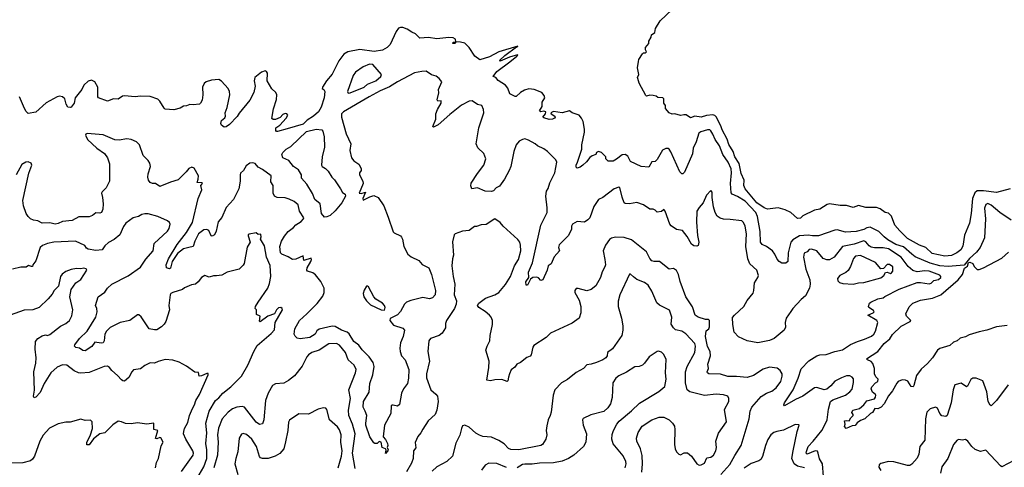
# Model space of a CAD drawing. Extents: x 1771496 to 1971148, y 471553 to 643630.
# Tile 639 of 656: x 1903614 to 1912819, y 537641 to 541826. Entities that reach past the tile are written whole.
import ezdxf

# ---------------------------------------------------------------- set-up
doc = ezdxf.new("R2010")
doc.units = 0

msp = doc.modelspace()

# ---------------------------------------------------------------- linework, layer by layer
at = {"layer": '0CON10XD'}
for points in [[(1912874.7, 540244.7), (1912745, 540209.8), (1912625, 540226.7), (1912565.3, 540224.7), (1912542.9, 540207.1), (1912521.8, 540155), (1912508, 540015), (1912492.5, 539925), (1912447.9, 539812.1), (1912430.3, 539710.3), (1912413.5, 539675), (1912375, 539647.2), (1912325, 539622.1), (1912264, 539616), (1912145, 539640.3), (1912084.8, 539694.8), (1912025, 539717.8), (1911915, 539780.4), (1911840.8, 539850.8), (1911796.7, 539905), (1911765, 539990.8), (1911735, 540017.1), (1911705, 540024.2), (1911658.3, 540058.3), (1911625, 540071.1), (1911525, 540070), (1911455, 540088), (1911405, 540070), (1911345, 540088), (1911285, 540088.6), (1911184.1, 540104.1), (1911161.7, 540098.3), (1911095, 540053.8), (1911045, 540045.8), (1910936.8, 539993.2), (1910915, 539971.9), (1910885, 539968.1), (1910822.5, 540025), (1910769.5, 540049.5), (1910705, 540066.2), (1910605, 540054.2), (1910575, 540065.8), (1910505, 540113.1), (1910395.4, 540245), (1910384.6, 540275.4), (1910385.5, 540325), (1910357.3, 540387.3), (1910340.2, 540480.2), (1910300.8, 540545), (1910284.6, 540595), (1910245, 540660.6), (1910227.7, 540707.7), (1910180, 540795), (1910168.1, 540835), (1910125, 540917.8), (1910111.5, 540931.5), (1910095, 540936.2), (1910035, 540931.8), (1909985, 540915.5), (1909925, 540922.9), (1909885, 540910), (1909845, 540936.2), (1909824, 540936), (1909795, 540931.2), (1909735, 540946.7), (1909715, 540942.5), (1909686.1, 540956.1), (1909652.5, 540995), (1909652.5, 541025), (1909637, 541047), (1909637, 541087), (1909627, 541097), (1909578.3, 541098.3), (1909565, 541110), (1909535, 541116.7), (1909505, 541120), (1909475, 541112.5), (1909467, 541117), (1909405, 541232.5), (1909392, 541275), (1909390, 541285), (1909401.4, 541315), (1909390.9, 541375), (1909398.9, 541435), (1909403.6, 541455), (1909435, 541506.7), (1909445, 541516.2), (1909465, 541516.2), (1909473.8, 541525), (1909463.8, 541545), (1909466, 541565), (1909496.6, 541603.4), (1909496.9, 541625), (1909517.5, 541662.5), (1909520, 541685), (1909552.2, 541707.8), (1909557.1, 541745), (1909600.5, 541815), (1909715, 541922.9)], [(1909902.5, 540572.5), (1909827.9, 540402.1), (1909815, 540386.2), (1909805, 540386.2), (1909784.5, 540404.5), (1909701.2, 540591.2), (1909685.9, 540615.9), (1909675, 540621.2), (1909655, 540621.2), (1909623, 540607), (1909575, 540518.8), (1909555, 540500), (1909525, 540496.7), (1909495, 540446.2), (1909425, 540454), (1909325, 540501.2), (1909299.1, 540549.1), (1909275, 540567.1), (1909245, 540564), (1909195, 540522), (1909162.5, 540505), (1909115, 540503.8), (1909094.1, 540524.1), (1909092.5, 540545), (1909052.5, 540585), (1909025, 540592.5), (1909007.5, 540585), (1909000, 540565), (1908965, 540553.3), (1908945, 540536.7), (1908914.2, 540495.8), (1908880, 540465), (1908852.9, 540447.1), (1908825, 540438.8), (1908815.8, 540445.8), (1908815.5, 540465), (1908830.4, 540495), (1908868.8, 540615), (1908868, 540655), (1908894, 540775), (1908893.9, 540803.9), (1908882.5, 540875), (1908866.6, 540906.6), (1908845, 540932), (1908780, 540955), (1908755, 540972.5), (1908685, 540956.7), (1908605, 540968), (1908580, 540955), (1908582.5, 540945), (1908617.5, 540925), (1908620, 540915), (1908613, 540907), (1908595, 540897.5), (1908565, 540893.3), (1908515, 540907.5), (1908503.3, 540915), (1908530, 540945), (1908532.5, 540965), (1908515, 540970), (1908485, 540964), (1908473.8, 540975), (1908497.5, 541015), (1908497.5, 541055), (1908523.3, 541095), (1908518.3, 541118.3), (1908495, 541146.2), (1908422.7, 541172.7), (1908375, 541178.9), (1908332.8, 541167.2), (1908295, 541144.2), (1908255, 541107.5), (1908245, 541106.7), (1908195, 541132.5), (1908176.2, 541186.2), (1908155, 541212.9), (1908088.3, 541258.3), (1908065, 541286.7), (1908040, 541295), (1908075, 541342.9), (1908196.6, 541433.4), (1908263.3, 541485), (1908272.5, 541495), (1908268.8, 541498.8), (1908193.8, 541476.2), (1908105, 541437.5), (1908100, 541445), (1908148.7, 541491.3), (1908257.5, 541572.5), (1908270, 541575), (1908270, 541580), (1908095, 541525.8), (1908005, 541479.5), (1907915, 541450.8), (1907870, 541485), (1907815, 541566), (1907775.5, 541605.5), (1907735, 541617.5), (1907690, 541620), (1907685, 541602.5), (1907665, 541602.5), (1907667.5, 541615), (1907690, 541620), (1907687.5, 541645), (1907667.5, 541655), (1907625, 541658.9), (1907515, 541648.2), (1907435, 541660), (1907355, 541652.9), (1907315, 541692.7), (1907278.9, 541708.9), (1907237.7, 541737.7), (1907195, 541753.8), (1907175, 541754.5), (1907154.1, 541745.9), (1907133, 541717), (1907078.5, 541595), (1907048.5, 541565), (1907005, 541540), (1906927.6, 541527.6), (1906795, 541548.2), (1906683.1, 541526.9), (1906644.7, 541505.3), (1906598.1, 541441.9), (1906534.6, 541315.4), (1906481.4, 541255), (1906446.2, 541195), (1906443, 541183), (1906457.5, 541175), (1906465.8, 541155.8), (1906459.4, 541095), (1906433.2, 541006.8), (1906407.3, 540965), (1906361.5, 540925), (1906302.6, 540887.4), (1906265, 540849.8), (1906115, 540804.6), (1906025, 540781.4), (1906015, 540781.2), (1906008.8, 540788.8), (1906008.6, 540815), (1906045, 540841.1), (1906105.6, 540904.4), (1906120, 540935), (1906112.5, 540945), (1906095, 540948.8), (1906075, 540938.4), (1906049.5, 540910.5), (1906004.5, 540894.5), (1905983.1, 540893.1), (1905972.3, 540902.3), (1905987, 540993), (1906015, 541080), (1906018.6, 541125), (1906008.6, 541145), (1905970.9, 541180.9), (1905926.9, 541255), (1905930, 541325), (1905921.2, 541341.2), (1905908, 541348), (1905875, 541334.3), (1905812.9, 541285), (1905805.8, 541255.8), (1905814.3, 541205), (1905804, 541145), (1905765, 541072.5), (1905665, 540952.9), (1905648.7, 540921.3), (1905575, 540845.8), (1905545, 540824.2), (1905525, 540822.5), (1905500.7, 540840.7), (1905494.2, 540854.2), (1905502, 540885), (1905530.9, 540909.1), (1905539.2, 540925), (1905534.4, 540955), (1905554.2, 541005), (1905579.4, 541125), (1905575.8, 541155), (1905561.7, 541181.7), (1905500, 541250), (1905475, 541265.6), (1905408, 541262), (1905356.7, 541245), (1905339.7, 541230.3), (1905324.4, 541195), (1905327.5, 541125), (1905320, 541075), (1905306, 541045), (1905295, 541036.2), (1905235, 541029.1), (1905205, 541032.7), (1905175, 541019.4), (1905145, 541017.5), (1905115, 540998), (1905055, 540982.5), (1904975, 540990), (1904965, 540997.5), (1904924, 541065), (1904905, 541083.8), (1904835, 541108.1), (1904745, 541112), (1904693.8, 541103.8), (1904595, 541115.8), (1904575, 541110), (1904535, 541084.4), (1904492.3, 541087.7), (1904434.5, 541064.5), (1904351.2, 541095), (1904346.1, 541106.1), (1904344.2, 541195), (1904315.4, 541245.4), (1904285, 541260.8), (1904255, 541252), (1904213.8, 541215), (1904193.8, 541175), (1904133, 541097), (1904122.2, 541045), (1904095, 541008.8), (1904085, 541003.8), (1904065, 541008.8), (1904047.5, 541035), (1904036.4, 541086.4), (1904014.5, 541104.5), (1903985, 541110.6), (1903965, 541105.6), (1903860.5, 541049.5), (1903765, 540962.9), (1903695, 540950), (1903675, 540968), (1903658.1, 540995), (1903613.3, 541105)], [(1906685, 541139.2), (1906705, 541143.1), (1906833.9, 541196.1), (1906865, 541223.1), (1906942.3, 541255), (1906991.5, 541295), (1906997.5, 541315), (1906915, 541406.2), (1906885, 541410.3), (1906825, 541384.3), (1906753.9, 541335), (1906731.1, 541305), (1906678.1, 541155), (1906685, 541139.2)], [(1911130, 537555), (1911120.6, 537675), (1911090.2, 537720.2), (1911080, 537775), (1911071.2, 537791.2), (1911051.2, 537795), (1910975, 537764.5), (1910967.5, 537775), (1910968.2, 537788.2), (1910983.8, 537835), (1911032.7, 537885), (1911113.1, 537986.9), (1911135.4, 538025), (1911161.6, 538085), (1911173.9, 538185), (1911195.5, 538255), (1911216.7, 538273.3), (1911335, 538316.2), (1911375, 538345.5), (1911395, 538372.5), (1911410.4, 538435), (1911408.2, 538468.2), (1911398, 538485), (1911375.5, 538495.5), (1911345, 538495.5), (1911298, 538478), (1911235, 538445.7), (1911197.6, 538402.4), (1911159.5, 538370.5), (1911135, 538366.9), (1911065, 538387.1), (1911045, 538383.3), (1910934.4, 538305), (1910866, 538274), (1910765, 538216.2), (1910759.2, 538225), (1910762.5, 538245), (1910843.7, 538366.3), (1910892.7, 538475), (1910919.1, 538560.9), (1910992.8, 538637.2), (1911066.2, 538685), (1911095, 538692.2), (1911155, 538694.6), (1911234.8, 538725.2), (1911305, 538740.9), (1911381.5, 538788.5), (1911445, 538817.3), (1911512.1, 538837.9), (1911576, 538866), (1911598.8, 538885), (1911615.4, 538915), (1911636.7, 538995), (1911626.9, 539015), (1911542.5, 539065), (1911593.3, 539085), (1911601.2, 539095), (1911596.7, 539106.7), (1911551.2, 539135), (1911548.8, 539145), (1911560, 539175), (1911570, 539185), (1911635, 539217.3), (1911685, 539226), (1911700.9, 539239.1), (1911835, 539306.2), (1912005, 539369.4), (1912035, 539370.5), (1912115, 539356.7), (1912135, 539364.3), (1912160.9, 539389.1), (1912205, 539395.7), (1912225.5, 539415), (1912226.2, 539426.2), (1912216.9, 539436.9), (1912115, 539474.6), (1912075, 539479.1), (1912005, 539467.9), (1911965, 539480.4), (1911919.8, 539519.8), (1911855.9, 539605), (1911735, 539684.8), (1911686.7, 539693.3), (1911605, 539691.8), (1911575, 539699.2), (1911555, 539711.5), (1911525, 539749.2), (1911505, 539757.1), (1911415, 539727.2), (1911305.7, 539705), (1911226.9, 539605), (1911185, 539581.1), (1911161.1, 539581.1), (1911125, 539592.2), (1911065, 539663.6), (1911015, 539682), (1910995, 539678.9), (1910977.1, 539655), (1910947.4, 539642.6), (1910940.9, 539605), (1910962.8, 539492.8), (1911002.2, 539395), (1911004.5, 539355), (1910997.8, 539315), (1910961.4, 539245), (1910919.1, 539210.9), (1910841.2, 539125), (1910823, 539097), (1910780, 539035), (1910770, 538995), (1910773, 538953), (1910761.2, 538925), (1910666.2, 538845), (1910625, 538828.1), (1910514.2, 538804.2), (1910415, 538822.5), (1910335, 538861.2), (1910292.5, 538905), (1910279.5, 538975), (1910278.9, 539041.1), (1910296, 539065), (1910384.3, 539145), (1910415, 539200), (1910469.7, 539270.3), (1910478.6, 539295), (1910484.4, 539365), (1910515.4, 539414.6), (1910519.4, 539435), (1910505, 539483.8), (1910441.4, 539545), (1910421.4, 539591.4), (1910403.2, 539705), (1910408.4, 539825), (1910397.3, 539895), (1910381.1, 539931.1), (1910365, 539944.3), (1910255, 539959.1), (1910195, 539960), (1910161.1, 539971.1), (1910135, 539990.8), (1910114.6, 540024.6), (1910100, 540075), (1910087.1, 540165), (1910086.7, 540215), (1910075, 540230), (1910033.8, 540185), (1910002.9, 540115), (1909965, 540070), (1909944.6, 540035), (1909942, 539932), (1909952, 539808), (1909964, 539745), (1909956.1, 539713.9), (1909945, 539707.5), (1909915, 539712), (1909895, 539726), (1909855, 539798), (1909810, 539855), (1909754.6, 539864.6), (1909705, 539898.8), (1909692.5, 539915), (1909647.1, 540035), (1909635, 540051.2), (1909615, 540034), (1909575, 540026.2), (1909555.5, 540045.5), (1909535, 540054.2), (1909505, 540053.8), (1909444.5, 540094.5), (1909385, 540117.5), (1909313.9, 540106.1), (1909275, 540106.7), (1909263.8, 540115), (1909245.9, 540165.9), (1909226.1, 540256.1), (1909215, 540260), (1909172.5, 540245), (1909066.7, 540165), (1909025, 540146.2), (1908980.7, 540079.3), (1908945.6, 539974.4), (1908926.7, 539955), (1908895, 539934.2), (1908825, 539940.6), (1908780.6, 539915), (1908772.5, 539895), (1908771.4, 539865), (1908742.5, 539805), (1908657.3, 539722.7), (1908651.2, 539695), (1908661.2, 539665), (1908611.3, 539608.7), (1908584.2, 539545), (1908553.8, 539525), (1908543.8, 539485), (1908505, 539393.8), (1908485, 539386.7), (1908465, 539412.5), (1908449.3, 539419.3), (1908412.5, 539415), (1908390, 539400), (1908360, 539345), (1908350, 539345), (1908346.7, 539375), (1908374, 539415), (1908371.2, 539465), (1908408, 539552), (1908486.2, 539905), (1908543.9, 540025), (1908546.1, 540066.1), (1908533.8, 540175), (1908538.3, 540221.7), (1908555, 540248.8), (1908570, 540300), (1908616.4, 540395), (1908636, 540495), (1908627.5, 540515), (1908548.8, 540595), (1908515, 540618.8), (1908455.8, 540645.8), (1908433.3, 540665), (1908370.3, 540700.3), (1908335, 540711.2), (1908314.1, 540705.9), (1908285, 540691.2), (1908256, 540655), (1908234.3, 540595), (1908207.1, 540455), (1908191.4, 540415), (1908148, 540335), (1908099.5, 540270.5), (1908067, 540253), (1908045, 540226.7), (1908025, 540220), (1907965, 540224.2), (1907895, 540254.2), (1907842.5, 540245), (1907832.3, 540272.3), (1907835, 540297.5), (1907895, 540388.8), (1907954.3, 540465), (1907972.9, 540525), (1907953.6, 540573.6), (1907896.6, 540626.6), (1907882.5, 540665), (1907905.8, 540815), (1907953.3, 540955), (1907951.2, 540985), (1907933.6, 541023.6), (1907895, 541033.3), (1907845, 541066), (1907815, 541065.5), (1907745, 541025.7), (1907635, 540940.8), (1907525, 540844.6), (1907481.2, 540821.2), (1907477.5, 540827.5), (1907505.7, 540895), (1907504.4, 540945), (1907519.6, 540985), (1907554.2, 541045), (1907555, 541066.7), (1907523.8, 541063.8), (1907516.7, 541076.7), (1907533.6, 541143.6), (1907529.2, 541175), (1907559.2, 541245), (1907535, 541276.2), (1907506.6, 541296.6), (1907465, 541311.2), (1907415, 541343.8), (1907373, 541343), (1907305, 541329.7), (1907145, 541244.5), (1907071.8, 541198.2), (1906985, 541161.9), (1906881.8, 541105), (1906641.3, 540965), (1906622.8, 540945), (1906624, 540914), (1906665, 540760), (1906711.4, 540665), (1906702.1, 540602.1), (1906716, 540536), (1906737.9, 540507.9), (1906785.6, 540475), (1906807.1, 540435), (1906805, 540417.5), (1906792, 540395), (1906790.8, 540375), (1906822.2, 540315), (1906825.6, 540295), (1906787.5, 540205), (1906805, 540201.2), (1906846.7, 540215), (1906822, 540155), (1906825, 540137.5), (1906889.1, 540170.9), (1906925, 540182.5), (1906965, 540164), (1907018.6, 540085), (1907058.7, 539978.7), (1907105, 539843.3), (1907115, 539832), (1907174.2, 539804.2), (1907185, 539793.3), (1907194, 539775), (1907204, 539705), (1907243.3, 539633.3), (1907275, 539607.5), (1907346.7, 539575), (1907377.1, 539537.1), (1907438, 539505), (1907462.5, 539445), (1907501.5, 539295), (1907497.6, 539252.4), (1907472.5, 539225), (1907445, 539216), (1907382.7, 539227.3), (1907269.4, 539200.6), (1907230, 539185), (1907212.4, 539167.6), (1907173, 539097), (1907145, 539066.2), (1907076.7, 539033.3), (1907073.8, 539015), (1907108.7, 538968.7), (1907195, 538940.8), (1907212, 538925), (1907198.1, 538865), (1907174.6, 538805.4)], [(1907174.6, 538805.4), (1907166.7, 538755), (1907170.5, 538725), (1907183.3, 538685), (1907216.7, 538645), (1907253.1, 538555), (1907250.5, 538475), (1907238.9, 538425), (1907202, 538375), (1907182.9, 538335), (1907165, 538228.8), (1907145, 538211.4), (1907105, 538223.3), (1907095, 538223.3), (1907086.7, 538215), (1907083.3, 538145), (1907023.5, 538035), (1907012.5, 537925), (1907035, 537900), (1907054, 537865), (1907056.7, 537845), (1907050, 537825), (1907060, 537805), (1907056.7, 537795), (1907035, 537770), (1907041.7, 537801.7), (1907032.5, 537812.5), (1907003.3, 537825), (1906992.5, 537875), (1906975, 537882.5), (1906955, 537864), (1906935, 537863.8), (1906925, 537870), (1906887.1, 537925), (1906851.2, 538035), (1906849.1, 538055), (1906860.8, 538125), (1906844.5, 538165), (1906824.5, 538205), (1906826.9, 538255), (1906881.9, 538345), (1906887.9, 538425), (1906916.1, 538505), (1906928.7, 538585), (1906919.7, 538619.7), (1906880.9, 538675), (1906815, 538738.5), (1906784.3, 538784.3), (1906738.7, 538818.7), (1906695, 538890.7), (1906675, 538905.8), (1906624, 538924), (1906565, 538958.5), (1906535, 538961.2), (1906415, 538932.3), (1906393.2, 538916.8), (1906375, 538884.5), (1906326.5, 538853.5), (1906235, 538841.8), (1906209.5, 538849.5), (1906188.5, 538868.5), (1906180.5, 538885), (1906186.5, 538935), (1906229.1, 539015), (1906297.5, 539075), (1906395, 539171.5), (1906448.2, 539241.8), (1906459.3, 539275), (1906461, 539315), (1906429.4, 539379.4), (1906380.1, 539440.1), (1906355, 539460.7), (1906305, 539474.6), (1906297.9, 539485), (1906302.3, 539505), (1906336, 539566), (1906341.2, 539585), (1906337.7, 539597.7), (1906270, 539575), (1906265, 539618.8), (1906195, 539586), (1906165, 539585.2), (1906125, 539608.7), (1906065, 539632.5), (1906053.8, 539645), (1906047.7, 539705), (1906062.1, 539755), (1906089.2, 539800.8), (1906124.2, 539845), (1906175.3, 539884.7), (1906195, 539907.5), (1906245, 539940), (1906267.1, 539965), (1906269.2, 539975), (1906229.1, 540035), (1906216.9, 540095), (1906180, 540125), (1906133.1, 540146.9), (1906095, 540160.7), (1906022.5, 540162.5), (1905995, 540176.2), (1905983.9, 540203.9), (1905983.3, 540275), (1905961.7, 540311.7), (1905966.2, 540365), (1905885, 540426.2), (1905845, 540447.5), (1905815, 540482.5), (1905795, 540488.8), (1905765, 540483.8), (1905731.3, 540458.7), (1905706.7, 540415), (1905680, 540390), (1905674.3, 540375), (1905675.5, 540315), (1905661.8, 540245), (1905612.5, 540145), (1905545, 540069.2), (1905505, 539976), (1905470, 539935), (1905449.8, 539850.2), (1905435, 539816), (1905415, 539801.2), (1905405, 539806.7), (1905382.9, 539855), (1905365, 539865.4), (1905335, 539860.9), (1905284.6, 539825), (1905251.5, 539755), (1905235.9, 539704.1), (1905195, 539695.4), (1905145.9, 539684.1), (1905089.9, 539640.1), (1905039.1, 539565), (1905025, 539503.8), (1905015, 539496.7), (1904987, 539507), (1904984.1, 539534.1), (1905005, 539588.8), (1905085.5, 539725), (1905173.8, 539836.2), (1905229.1, 539930.9), (1905281.5, 540155), (1905316.4, 540235), (1905307.5, 540275), (1905322.5, 540295), (1905320, 540300), (1905273, 540303), (1905284.3, 540335), (1905287.3, 540367.3), (1905245, 540437.5), (1905225, 540446.7), (1905195, 540436.2), (1905171.2, 540405), (1905095, 540330), (1905025, 540306.2), (1904925, 540268), (1904885, 540294.2), (1904855, 540296.2), (1904833.8, 540305), (1904820, 540325), (1904811.2, 540355), (1904813.9, 540386.1), (1904836.7, 540455), (1904830, 540485), (1904815, 540510), (1904767.7, 540557.7), (1904735.8, 540655), (1904705, 540684.2), (1904657.5, 540705), (1904615, 540712.9), (1904545, 540700), (1904505, 540702.2), (1904395, 540751.1), (1904245, 540762.5), (1904233.6, 540756.4), (1904230, 540745), (1904246.7, 540705), (1904335.9, 540625.9), (1904405.9, 540575.9), (1904436.7, 540535), (1904455, 540480), (1904454, 540315), (1904423.8, 540255), (1904385, 540217.5), (1904380, 540205), (1904390, 540165), (1904393.3, 540105), (1904392.5, 540055), (1904378, 540022), (1904365, 540016.7), (1904325, 540020), (1904293.6, 539996.4), (1904265, 539984.2), (1904168.3, 539981.7), (1904105, 539948), (1904015, 539938), (1903975, 539920), (1903945.7, 539914.3), (1903895, 539925.7), (1903824.7, 539924.7), (1903785, 539944.5), (1903745, 539950.8), (1903716.7, 539965), (1903693.8, 539985), (1903676, 540015), (1903651.1, 540085), (1903642.9, 540135), (1903698.3, 540391.7), (1903729.2, 540465), (1903721.2, 540485), (1903694.2, 540495.8), (1903672.5, 540495), (1903635, 540473.8), (1903582.5, 540375)], [(1906465, 539980), (1906436.2, 540015), (1906424.3, 540104.3), (1906372.5, 540145), (1906352.1, 540202.1), (1906299.8, 540289.8), (1906248.8, 540345), (1906248.9, 540375), (1906222, 540422), (1906175, 540453.1), (1906130.3, 540510.3), (1906073.8, 540535), (1906064.2, 540565), (1906074, 540585), (1906104.4, 540615), (1906148.3, 540641.7), (1906295, 540780.2), (1906385, 540801.8), (1906437.5, 540797.5), (1906447.5, 540785), (1906461.3, 540731.3), (1906464.5, 540635), (1906441.2, 540545), (1906436, 540465), (1906443.2, 540453.2), (1906473.3, 540435), (1906499.6, 540409.6), (1906533.1, 540355), (1906557.6, 540327.6), (1906614.5, 540245), (1906630.9, 540210.9), (1906656, 540195), (1906660.6, 540175), (1906625, 540113.8), (1906565, 540039.6), (1906518.2, 539995), (1906485, 539982.2), (1906465, 539980)], [(1912883.2, 539953.2), (1912777.5, 540025), (1912695, 540092.2), (1912665, 540108.1), (1912645, 540096.9), (1912633.8, 540065), (1912643.8, 539965), (1912635, 539788), (1912594, 539696), (1912557.8, 539652.2), (1912494.3, 539595), (1912445, 539532.5), (1912295, 539519), (1912215, 539526), (1912125, 539549.6), (1911985, 539608.2), (1911955, 539633.9), (1911875, 539701.6), (1911805, 539724.8), (1911729.2, 539769.2), (1911695, 539794.6), (1911645, 539846.1), (1911565, 539885.5), (1911535, 539881.3), (1911505, 539864.7), (1911435, 539845.9), (1911335, 539838.9), (1911255, 539860), (1911235, 539859.4), (1911082.5, 539805), (1911025, 539804.6), (1910985, 539811.5), (1910903.5, 539806.5), (1910841.9, 539768.1), (1910823.1, 539745), (1910797.1, 539645), (1910794.1, 539565), (1910775, 539549.6), (1910739.6, 539549.6), (1910714.4, 539565), (1910696.4, 539586.4), (1910674.4, 539635), (1910652.9, 539665), (1910595, 539705.8), (1910555, 539724.3), (1910539.4, 539745), (1910535.4, 539845), (1910510.3, 539985), (1910494.8, 540025), (1910395, 540128.1), (1910325, 540173.2), (1910276, 540195), (1910266.8, 540206.8), (1910259.8, 540295), (1910269.8, 540395), (1910265, 540432.9), (1910236.8, 540495), (1910188.1, 540565), (1910157, 540647), (1910116.4, 540705), (1910095.3, 540755), (1910075, 540785.6), (1910065, 540795.5), (1910045, 540797.8), (1909982.2, 540777.8), (1909964.6, 540765), (1909939.1, 540685), (1909910.9, 540625), (1909902.5, 540572.5)], [(1905513.1, 538335), (1905587.5, 538395), (1905687, 538493), (1905748.2, 538595), (1905802.7, 538725), (1905835, 538778.6), (1905965, 538892.5), (1905995, 538927.5), (1906003.1, 538995), (1906071.2, 539115), (1906066.7, 539125), (1906054.1, 539134.1), (1906035, 539132.9), (1906014.5, 539115), (1905995.3, 539074.7), (1905935.6, 539054.4), (1905862, 539002), (1905857, 539007), (1905863.3, 539053.3), (1905828.8, 539068.8), (1905826.7, 539115), (1905816.2, 539126.2), (1905819.4, 539145), (1905844.1, 539185), (1905935.1, 539314.9), (1905949.1, 539360.9), (1905963.4, 539425), (1905955, 539527.5), (1905922.9, 539605), (1905901.7, 539711.7), (1905866.7, 539775), (1905871.2, 539795), (1905867.7, 539817.7), (1905865, 539822.5), (1905845, 539817.5), (1905825, 539832.5), (1905758.3, 539821.7), (1905750, 539815), (1905750, 539805), (1905767.5, 539745), (1905740.7, 539699.3), (1905713, 539547), (1905705, 539530), (1905667, 539493), (1905555, 539466.2), (1905505, 539437.5), (1905455, 539430), (1905425, 539432.5), (1905385, 539420), (1905345, 539433.3), (1905313.3, 539415), (1905283.3, 539375), (1905257, 539353), (1905221.3, 539348.7), (1905155, 539320), (1905135, 539302.5), (1905045, 539276.2), (1905027.5, 539265), (1905021.2, 539255), (1905009.4, 539155), (1905015.7, 539115), (1904981.4, 539005), (1904965, 538978), (1904940, 538955), (1904895, 538927.8), (1904875, 538925.6), (1904825, 538935.7), (1904749.1, 539049.1), (1904728, 539068), (1904715, 539066.2), (1904645, 539012.9), (1904555, 538994.4), (1904460.2, 538949.8), (1904426.5, 538913.5), (1904410.5, 538885), (1904403.1, 538825), (1904394.3, 538805.7), (1904376.9, 538803.1), (1904317.5, 538812.5), (1904288.3, 538771.7), (1904225, 538731.2), (1904205, 538733.8), (1904175, 538754.2), (1904140.6, 538760.6), (1904128, 538775), (1904130, 538785), (1904173.3, 538845), (1904244.7, 538915.3), (1904326.9, 539045), (1904339.2, 539095), (1904336, 539125), (1904324.4, 539155), (1904348.9, 539235), (1904411.1, 539278.9), (1904433.8, 539316.2), (1904475, 539353.1), (1904629.2, 539430.8), (1904745, 539513.3), (1904795, 539586.9), (1904863.5, 539665), (1904871.5, 539735), (1904995, 539848.6), (1905010.6, 539875), (1905020, 539915), (1905015, 539928.8), (1904994.6, 539944.6), (1904904.7, 539984.7), (1904815, 540011.5), (1904785, 540012.3), (1904756, 540005), (1904723.6, 539986.4), (1904674.5, 539975), (1904606.9, 539923.1), (1904585, 539892.5), (1904550, 539815), (1904497.6, 539772.4), (1904445, 539743.5), (1904411.7, 539711.7), (1904384.5, 539675.5), (1904325, 539667.5), (1904255, 539679.6), (1904239.7, 539689.7), (1904224, 539714), (1904135.4, 539755.4), (1903935, 539745.8), (1903875, 539734.1), (1903827.5, 539715), (1903805.6, 539695), (1903765, 539572.5), (1903736.7, 539535), (1903735, 539520), (1903725, 539517.5), (1903697, 539527), (1903675, 539512.5), (1903623.6, 539513.6), (1903547.5, 539495)], [(1910168.1, 537575), (1910253.8, 537666.2), (1910298.1, 537751.9), (1910360, 537845), (1910433.3, 538095), (1910442.5, 538165), (1910458.1, 538205), (1910545, 538304.4), (1910595, 538334.4), (1910645, 538353.3), (1910687.1, 538382.9), (1910729.5, 538445), (1910743, 538493), (1910741.9, 538515), (1910724.3, 538545), (1910696.9, 538566.9), (1910625, 538577.1), (1910565, 538558.6), (1910475, 538498.9), (1910415, 538481.5), (1910315, 538490), (1910235, 538489.1), (1910165, 538511.1), (1910055.9, 538515.9), (1910044.2, 538524.2), (1910041.2, 538535), (1910052.9, 538565), (1910047.8, 538605), (1910072, 538682), (1910069.3, 538725), (1910045, 538770.8), (1910024.5, 538865), (1910032.1, 538917.9), (1910055.4, 538934.6), (1910064.3, 538955), (1910064, 539014), (1910053.8, 539023.8), (1910025, 539024.4), (1909956.7, 539045), (1909929.4, 539065), (1909902.4, 539142.4), (1909841.8, 539235), (1909788.1, 539378.1), (1909772.5, 539445), (1909755, 539480), (1909725, 539499.2), (1909685, 539492.5), (1909595, 539564.2), (1909545, 539564.3), (1909525, 539570.8), (1909504.4, 539595), (1909472.9, 539655), (1909335, 539767.1), (1909265, 539788.5), (1909185, 539791.9), (1909145.6, 539784.4), (1909128.7, 539771.3), (1909091.7, 539718.3), (1909069.2, 539665), (1909084.4, 539585), (1909089.4, 539535), (1909085.7, 539515), (1909060.4, 539469.6), (1909043.6, 539416.4), (1909001.7, 539338.3), (1908955.9, 539304.1), (1908915, 539290), (1908835, 539312.5), (1908815, 539312.5), (1908802.5, 539295), (1908802.5, 539275), (1908843.9, 539203.9), (1908858.8, 539145), (1908861.2, 539085), (1908843.8, 539035), (1908779.7, 538990.3), (1908576.7, 538895), (1908535, 538855.8), (1908421.2, 538778.8), (1908412, 538765), (1908396, 538694), (1908385, 538680), (1908355, 538666.7), (1908297.5, 538622.5), (1908263.3, 538606.7), (1908241.5, 538578.5), (1908207.6, 538552.4), (1908194, 538514), (1908182.9, 538485), (1908178.8, 538451.2), (1908170, 538445), (1908121.7, 538461.7), (1908055, 538460.6), (1908015, 538448.6), (1907980, 538455), (1908000.8, 538575), (1908003.9, 538633.9), (1907972.5, 538735), (1907983.1, 538775), (1908009.1, 538825), (1908011.5, 538875), (1908032.9, 538975), (1908033.8, 539013.8), (1908023.3, 539045), (1908006.9, 539065), (1907965, 539099.4), (1907906.2, 539135), (1907893.8, 539155), (1907906.2, 539175), (1907967.9, 539222.1), (1908055, 539253.6), (1908093.6, 539276.4), (1908155, 539348.9), (1908203.1, 539425), (1908240.8, 539525), (1908276.1, 539585), (1908298, 539665), (1908297.4, 539717.4), (1908290.6, 539745), (1908271.7, 539771.7), (1908134.3, 539894.3), (1908105, 539928.8), (1908055, 539963.3), (1907975, 539910), (1907927, 539907), (1907885, 539891.2), (1907865, 539892), (1907815, 539856.7), (1907755, 539849.2), (1907686.1, 539823.9), (1907676.7, 539815), (1907659.5, 539750.5), (1907670, 539625), (1907659.2, 539590.8), (1907655.6, 539525), (1907665.6, 539425), (1907682.2, 539355), (1907677.1, 539255), (1907697.6, 539197.6), (1907695.6, 539165), (1907678.1, 539125), (1907604, 539015), (1907593.8, 538985), (1907593.8, 538945), (1907563.4, 538896.6), (1907536.7, 538875), (1907453.3, 538845), (1907437.7, 538822.3), (1907430.6, 538725), (1907444, 538635), (1907417.3, 538515), (1907418, 538478), (1907459.1, 538365), (1907505.7, 538325), (1907519.2, 538305), (1907525.8, 538255.8), (1907514.2, 538174.2), (1907498.6, 538135), (1907432.5, 538075), (1907381.7, 537998.3), (1907365, 537962.5), (1907335, 537930), (1907312.8, 537872.8), (1907316.5, 537823.5), (1907294.6, 537795), (1907292.3, 537725), (1907278.6, 537681.4), (1907230.2, 537599.8)], [(1911405, 539354.2), (1911454.2, 539365.8), (1911505, 539368.6), (1911665, 539411.8), (1911691.1, 539435), (1911708, 539462), (1911725, 539464.2), (1911755, 539454.4), (1911765, 539458), (1911776, 539475), (1911777.5, 539515), (1911746.9, 539536.9), (1911725, 539538.6), (1911690.7, 539499.3), (1911665, 539497.7), (1911615, 539557.1), (1911475, 539620), (1911428.8, 539615), (1911410, 539595), (1911380.5, 539519.5), (1911357.9, 539482.1), (1911337, 539463), (1911280, 539435), (1911258.8, 539405), (1911263.3, 539385), (1911278.3, 539368.3), (1911310.5, 539360.5), (1911405, 539354.2)], [(1912846.1, 538966.1), (1912745, 538954), (1912655, 538924.4), (1912585, 538909.4), (1912491.2, 538878.8), (1912455, 538860), (1912405, 538850), (1912377.5, 538825), (1912345, 538812), (1912309.1, 538780.9), (1912215, 538752), (1912195, 538736.2), (1912147.5, 538665), (1912099.7, 538610.3), (1912040.9, 538559.1), (1911999.1, 538500.9), (1911973.8, 538405), (1911966.2, 538395), (1911948.3, 538398.3), (1911915.7, 538445.7), (1911895.7, 538455.7), (1911865, 538458.6), (1911827.9, 538442.1), (1911813.5, 538426.5), (1911774.3, 538355), (1911735, 538310), (1911696.7, 538235), (1911666.9, 538203.1), (1911635, 538188.9), (1911608.8, 538191.2), (1911587.5, 538155), (1911566.5, 538143.5), (1911515, 538094.3), (1911475, 538078), (1911443.3, 538056.7), (1911425, 538032), (1911395, 538029.2), (1911340, 538005), (1911323.6, 538023.6), (1911332, 538045), (1911324, 538075), (1911345, 538080), (1911370, 538075), (1911382.5, 538105), (1911406.7, 538125), (1911406.7, 538135), (1911392, 538155), (1911402, 538175), (1911465, 538192), (1911504.3, 538225.7), (1911535, 538262.5), (1911605, 538280), (1911615, 538296.7), (1911619.2, 538315), (1911615, 538323.3), (1911587.1, 538345), (1911574.3, 538375.7), (1911578.8, 538395), (1911615, 538430), (1911637.5, 538442.5), (1911640, 538465), (1911618.3, 538488.3), (1911606.7, 538516.7), (1911606.7, 538565), (1911590.5, 538610.5), (1911575, 538629.1), (1911540, 538645), (1911532, 538655), (1911636.6, 538723.4), (1911695, 538800), (1911747.8, 538842.2), (1911773.3, 538883.3), (1911855, 538961.9), (1911940, 539005), (1911943.8, 539015), (1911903.1, 539055), (1911898.6, 539075), (1911927.9, 539142.1), (1911963.9, 539176.1), (1912034.6, 539205.4), (1912146.5, 539223.5), (1912226.9, 539255), (1912387, 539393), (1912427.9, 539445), (1912448, 539502), (1912475, 539522.5), (1912483, 539557), (1912495, 539560), (1912525, 539545.7), (1912538.5, 539518.5), (1912565, 539490.5), (1912585, 539490.5), (1912625, 539507), (1912795, 539596.7), (1912857.6, 539652.4)], [(1905127.9, 537602.1), (1905235.6, 537755), (1905238.9, 537775), (1905233.3, 537795), (1905166.7, 537905), (1905146.5, 537955), (1905147.3, 537975), (1905155.5, 538005), (1905185, 538061.2), (1905201.2, 538125), (1905228.3, 538191.7), (1905248.1, 538225), (1905261.4, 538265), (1905296.8, 538323.2), (1905376, 538506), (1905375, 538517.5), (1905365, 538518.8), (1905312.5, 538495), (1905292.3, 538492.3), (1905286.2, 538526.2), (1905252.3, 538532.3), (1905175, 538586.7), (1905104.3, 538624.3), (1905045, 538644.2), (1904975, 538648), (1904909.1, 538630.9), (1904875, 538614), (1904835, 538617.5), (1904785, 538592.9), (1904745, 538563.5), (1904677.7, 538552.3), (1904662, 538535), (1904635, 538480), (1904595, 538446), (1904578.8, 538448.8), (1904565, 538460), (1904529.8, 538499.8), (1904475.6, 538545), (1904454, 538575), (1904435, 538586.9), (1904405, 538584.5), (1904265, 538526.9), (1904185, 538522.5), (1904165, 538525.6), (1904125, 538544.5), (1904055, 538597.5), (1904015, 538600.6), (1903965, 538578.1), (1903905, 538526), (1903842.9, 538425), (1903805, 538340.8), (1903765, 538296.2), (1903751.2, 538291.2), (1903742.9, 538305), (1903753.8, 538363.8), (1903746.2, 538535), (1903765.3, 538615), (1903769.2, 538665), (1903757.5, 538745), (1903761.3, 538818.7), (1903783.6, 538846.4), (1903825, 538872), (1903855, 538880), (1903875, 538873.8), (1903895, 538884.2), (1903995, 538960.9), (1904046, 538985), (1904080.8, 539015), (1904101.3, 539058.7), (1904110.6, 539115), (1904084.6, 539235), (1904095.6, 539304.4), (1904139.2, 539365), (1904185, 539398), (1904241.2, 539485), (1904237.3, 539497.3), (1904215, 539504.2), (1904185, 539497.8), (1904145, 539499.2), (1904095, 539490), (1904045, 539470.5), (1904012.6, 539447.4), (1903997.1, 539425), (1903975.6, 539335.6)], [(1909431.3, 537595), (1909437.8, 537675), (1909431.9, 537751.9), (1909417.7, 537815), (1909383.9, 537885), (1909380.5, 537915), (1909395, 537966.2), (1909431.9, 538025), (1909523.8, 538085), (1909591.3, 538108.7), (1909635, 538110), (1909686.5, 538086.5), (1909718, 538055), (1909734.2, 538025), (1909740, 537995), (1909735.8, 537855), (1909742.9, 537815), (1909755, 537786.7), (1909775, 537763.8), (1909790.7, 537759.3), (1909825, 537778), (1909857, 537777), (1909895, 537746.2), (1909943.4, 537673.4), (1909965, 537661.4), (1909985, 537663.1), (1910015, 537680.8), (1910039.2, 537730.8), (1910075, 537737.3), (1910099.4, 537755), (1910122.5, 537795), (1910127.1, 537825), (1910121.2, 537885), (1910148.5, 537961.5), (1910220.6, 538065), (1910202.6, 538182.6), (1910242.9, 538255), (1910244.3, 538285), (1910233.8, 538305), (1910195, 538319.5), (1910125, 538325.5), (1910015, 538313.9), (1909877.6, 538347.6), (1909855.3, 538365.3), (1909839.8, 538429.8), (1909837.3, 538535), (1909852.9, 538585), (1909926.4, 538715), (1909933.1, 538775), (1909925, 538797.5), (1909840.2, 538890.2), (1909805, 538914.3), (1909745, 538925.7), (1909725, 538943.8), (1909705, 538980), (1909709.4, 539045), (1909689.1, 539109.1), (1909595, 539155.8), (1909569.7, 539179.7), (1909525, 539288), (1909490, 539345), (1909455, 539367.8), (1909385, 539398.6), (1909350.9, 539420.9), (1909325, 539447.5), (1909315, 539447.5), (1909225.6, 539255), (1909208.9, 539195), (1909208.1, 539145), (1909240, 539035), (1909251.9, 538965), (1909253.1, 538925), (1909241.9, 538875), (1909155, 538748.8), (1909110, 538715), (1909106.2, 538685), (1909093.3, 538665), (1909065, 538645.8), (1909005, 538620), (1908956.4, 538606.4), (1908915, 538600), (1908885.6, 538564.4), (1908815, 538527.5), (1908735, 538462.5), (1908678.7, 538431.3), (1908615.8, 538365), (1908600.8, 538315), (1908581.7, 538158.3), (1908574, 538125), (1908554, 538085), (1908542.3, 538027.7), (1908536, 537985), (1908540.8, 537945), (1908534.1, 537905.9), (1908502.5, 537855), (1908487.5, 537845), (1908280, 537805), (1908205, 537808.6), (1908185, 537815.8), (1908142, 537862), (1908092.7, 537892.7), (1908025, 537923.5), (1907945, 537928.5), (1907911.2, 537941.2), (1907879.8, 537959.8), (1907815, 538018), (1907775, 538036.2), (1907755, 538030), (1907744.2, 538004.2), (1907728.3, 537941.7), (1907693, 537867), (1907658.8, 537745), (1907606.2, 537695), (1907515, 537647.1), (1907469.2, 537605)], [(1903975.6, 539335.6), (1903938, 539295), (1903918.9, 539261.1), (1903879.2, 539215), (1903796.2, 539135), (1903736.2, 539113.8), (1903655, 539109.2), (1903525.7, 539064.3)], [(1907025, 539110), (1907032, 539135), (1907026, 539155), (1907006, 539175), (1906944.6, 539214.6), (1906926.1, 539236.1), (1906875, 539329.2), (1906865, 539336), (1906855, 539334), (1906835, 539298.8), (1906826.5, 539265), (1906832.2, 539235), (1906855, 539199.2), (1906895, 539159.4), (1906995, 539112), (1907025, 539110)], [(1906749.2, 537630.8), (1906725.2, 537775), (1906750.5, 537955), (1906724.7, 538045), (1906692.5, 538125), (1906687.7, 538175), (1906705.7, 538285), (1906691.1, 538365), (1906754.5, 538525), (1906758.5, 538555), (1906740.6, 538595), (1906685.6, 538645), (1906661.5, 538715), (1906605, 538784.4), (1906575, 538797.5), (1906505.8, 538795.8), (1906415, 538736.1), (1906345, 538714.6), (1906315, 538693.6), (1906299.2, 538675), (1906255, 538586.9), (1906182.5, 538497.5), (1906128.6, 538451.4), (1906085, 538428.2), (1906005, 538422.5), (1905976.9, 538405), (1905937.1, 538335), (1905913, 538267), (1905897.5, 538085), (1905883.5, 538046.5), (1905855, 538042.9), (1905825, 538064.6), (1905715, 538202.5), (1905695, 538209.6), (1905645, 538204.5), (1905605, 538186.9), (1905563.2, 538156.8), (1905506.9, 538095), (1905474.1, 538005.9), (1905464.6, 537945), (1905470, 537875), (1905462.1, 537755), (1905427.9, 537635)], [(1909275, 537636.2), (1909283.3, 537675), (1909281.1, 537695), (1909255, 537748.8), (1909160.9, 537860.9), (1909149.2, 537905), (1909153.2, 537946.8), (1909165.7, 537985), (1909197.1, 538045), (1909218.2, 538071.8), (1909335, 538169.4), (1909407.7, 538242.3), (1909589.7, 538350.3), (1909645, 538396.7), (1909658.6, 538465), (1909651.1, 538525), (1909658.7, 538648.7), (1909635, 538696.7), (1909615, 538718.8), (1909587.3, 538727.3), (1909572.5, 538725), (1909497.5, 538675), (1909456.7, 538615), (1909435, 538597.5), (1909405, 538583.3), (1909365, 538580), (1909287.9, 538532.1), (1909215, 538496.7), (1909187.1, 538475), (1909159.3, 538430.7), (1909152.5, 538295), (1909136.6, 538233.4), (1909113, 538197), (1909075, 538162.5), (1908955, 538132.2), (1908882.9, 538097.1), (1908874.1, 538085.9), (1908880.8, 538035), (1908914.4, 537955), (1908905.6, 537875), (1908885.4, 537834.6), (1908795.8, 537755), (1908745, 537723.6), (1908685, 537700), (1908605, 537682.3), (1908475, 537679.6), (1908405, 537669.6), (1908335, 537671.5), (1908314, 537666), (1908265, 537637.9)], [(1912855, 538411.4), (1912745, 538265.7), (1912695, 538217.5), (1912685, 538223.3), (1912667.6, 538257.6), (1912656.7, 538346.7), (1912618.8, 538448.8), (1912555, 538474.2), (1912524.2, 538475.8), (1912505, 538463.3), (1912475, 538400), (1912465, 538392.5), (1912415, 538428), (1912355, 538413.3), (1912339.4, 538365), (1912323.1, 538245), (1912283.3, 538125), (1912273.6, 538116.4), (1912235, 538123.8), (1912215.7, 538145.7), (1912195, 538193.3), (1912175, 538203.8), (1912125, 538188), (1912095, 538156.7), (1912081.9, 538095), (1912075.7, 537894.3), (1912030, 537835), (1912020, 537765), (1912005, 537726.2), (1911955, 537671.4), (1911935, 537659.4), (1911915, 537657.8), (1911785, 537692.9), (1911735, 537696), (1911665, 537676.2), (1911650, 537665), (1911646.7, 537643.3), (1911665, 537610.8)], [(1905271.2, 537535), (1905336.2, 537645), (1905365.3, 537725), (1905365.3, 537805), (1905354.6, 537865), (1905362.3, 537965), (1905355.5, 538055), (1905386.4, 538165), (1905445, 538266), (1905475, 538290), (1905513.1, 538335)], [(1906592.8, 537637.2), (1906622.1, 537745), (1906629.6, 537795), (1906617.9, 537875), (1906620.8, 537945), (1906602.7, 537992.7), (1906585, 538020.6), (1906511.9, 538085), (1906485, 538182.5), (1906475, 538193.3), (1906455, 538196.2), (1906405, 538183.8), (1906315, 538137.5), (1906225, 538140), (1906137, 538083), (1906126.7, 538063.3), (1906120.6, 537985), (1906100.3, 537880.3), (1906082.9, 537815), (1906045, 537770), (1906003.3, 537745), (1905936.3, 537723.7), (1905884.5, 537724.5), (1905865, 537730.8), (1905855, 537741.2), (1905829.5, 537835), (1905785.6, 537905), (1905735, 537947.1), (1905705, 537958), (1905687.5, 537952.5), (1905667.1, 537915), (1905653.3, 537785), (1905634.3, 537724.3), (1905626.9, 537675), (1905653.3, 537575)], [(1904882.5, 537637.5), (1904893.4, 537686.6), (1904912.5, 537725), (1904937.7, 537842.3), (1904956, 537875), (1904935, 537916.7), (1904925, 537918.8), (1904895, 537906.7), (1904885, 537910), (1904906.2, 537985), (1904867.5, 537995), (1904867.5, 538055), (1904803.6, 538043.6), (1904715, 538056.2), (1904655, 538047.1), (1904605, 538050.6), (1904565, 538067.1), (1904535, 538071.9), (1904485, 538037.5), (1904410, 537965), (1904365, 537954), (1904303, 537907), (1904265, 537852.5), (1904241.7, 537851.7), (1904241.7, 537871.7), (1904276.7, 537945), (1904295.9, 538004.1), (1904292.5, 538065), (1904275, 538082.5), (1904225, 538080), (1904185, 538092.5), (1904085, 538063.8), (1904045, 538063.3), (1903975, 538046.2), (1903894.2, 538005.8), (1903835, 537941.2), (1903801.9, 537885), (1903753.1, 537746.9), (1903733.4, 537716.6), (1903715, 537700.8), (1903645, 537683.3), (1903525, 537680)], [(1910952, 537635), (1910885, 537652), (1910853.6, 537675), (1910833.9, 537725), (1910843.8, 537795), (1910882.9, 537975), (1910902.5, 538035), (1910899.3, 538039.3), (1910865, 538040), (1910755, 537987.1), (1910693.2, 537976.8), (1910664.5, 537965.5), (1910635.5, 537944.5), (1910609.3, 537900.7), (1910585, 537846.7), (1910557.2, 537742.8), (1910542.5, 537715), (1910525, 537703.1), (1910451.7, 537678.3), (1910388, 537632)], [(1912915, 537708.8), (1912796.5, 537646.5), (1912782.1, 537655), (1912645, 537800), (1912595, 537790), (1912545, 537808.5), (1912515, 537834.3), (1912476.3, 537886.3), (1912455, 537900.8), (1912425, 537893.8), (1912395, 537900.8), (1912378.8, 537895), (1912344.5, 537855.5), (1912291.5, 537725), (1912234.3, 537645), (1912220.8, 537585)], [(1908165, 537639.6), (1908075, 537678.1), (1908001.5, 537678.5), (1907965, 537662.5), (1907930.8, 537615)]]:
    msp.add_lwpolyline(points, dxfattribs=at)

doc.saveas('drawing.dxf')
